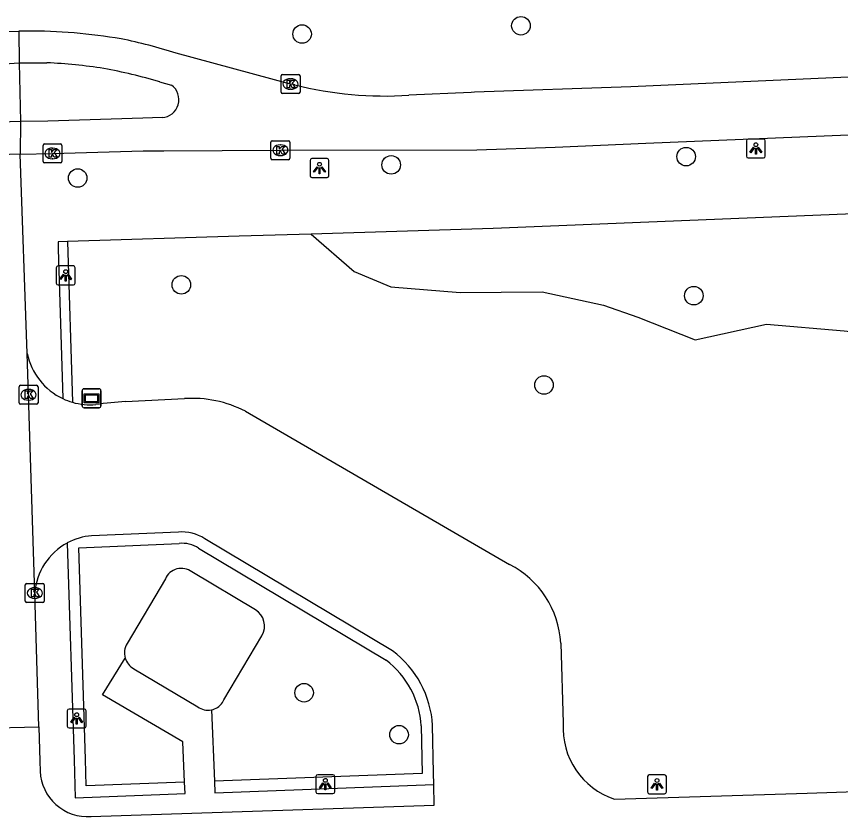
# Model space of a CAD drawing. Extents: x 160557 to 161245, y 385330 to 386505.
# Drawn here: x 160977.75 to 161021.21, y 386414.73 to 386456.9 of the extents above; entities that cross this region are included whole.
import ezdxf

# ---------------------------------------------------------------- set-up
doc = ezdxf.new("R2010")
doc.units = 0
for name, color, linetype in [('IMGEO_Boom', 7, 'Continuous'), ('IMGEO_Fietspad_gesloten', 7, 'Continuous'), ('IMGEO_Groenvoorziening', 7, 'Continuous'), ('IMGEO_Haag', 7, 'Continuous'), ('IMGEO_Kolk', 7, 'Continuous'), ('IMGEO_Lichtpunt', 7, 'Continuous'), ('IMGEO_Pand', 7, 'Continuous'), ('IMGEO_Rijbaan_lokaal_gesloten', 7, 'Continuous'), ('IMGEO_Rijbaan_lokaal_open', 7, 'Continuous'), ('IMGEO_Verklikker', 7, 'Continuous'), ('IMGEO_Voetpad_open', 7, 'Continuous')]:
    doc.layers.add(name, color=color, linetype=linetype)

msp = doc.modelspace()

# ---------------------------------------------------------------- linework, layer by layer
at = {"layer": 'IMGEO_Boom'}
for centre in [(161004.351, 386456.414), (160992.81, 386455.977), (161013.064, 386449.515), (160997.508, 386449.08), (160980.978, 386448.386), (160986.441, 386442.758), (161013.468, 386442.185), (161005.566, 386437.476), (160992.916, 386421.254), (160997.925, 386419.041)]:
    msp.add_circle(centre, 0.489, dxfattribs=at)
at = {"layer": 'IMGEO_Fietspad_gesloten'}
for points in [[(160978.29, 386456.132), (160977.866, 386456.122)], [(160992.43, 386453.303), (160992.201, 386453.344), (160986.172, 386454.961)], [(160977.884, 386454.459), (160979.35, 386454.463)], [(161049.93, 386454.753), (161049.751, 386454.718), (161046.066, 386454.487), (161037.876, 386454.363), (161023.192, 386453.766), (161010.141, 386453.189), (161001.902, 386452.907), (161001.724, 386452.901), (160998.445, 386452.751)], [(160985.299, 386453.458), (160985.916, 386453.287)], [(160985.425, 386451.57), (160984.414, 386451.538), (160979.405, 386451.39), (160977.958, 386451.373)], [(160977.951, 386449.648), (160979.648, 386449.683), (160984.437, 386449.814), (160985.523, 386449.82), (160991.665, 386449.853), (161002.03, 386449.865), (161006.164, 386450.022), (161010.931, 386450.217), (161034.873, 386451.211)]]:
    msp.add_lwpolyline(points, dxfattribs=at)
for centre, radius, start, end in [((160978.481, 386428.033), 28.099, 80.1926, 90.3887), ((160978.495, 386431.58), 24.609, 71.8225, 78.8186), ((160977.905, 386424.507), 29.991, 81.4689, 87.2383), ((160976.577, 386423.656), 31.053, 73.6867, 79.2777), ((160985.368, 386452.515), 0.947, 273.4564, 54.6264), ((160997.181, 386472.03), 19.32, 255.7633, 273.75)]:
    msp.add_arc(centre, radius, start, end, dxfattribs=at)
at = {"layer": 'IMGEO_Groenvoorziening'}
msp.add_lwpolyline([(160993.282, 386445.434), (160995.556, 386443.465), (160997.494, 386442.649), (161001.143, 386442.352), (161005.477, 386442.385), (161008.714, 386441.681), (161010.523, 386441.057), (161013.548, 386439.863), (161017.297, 386440.687), (161021.395, 386440.329), (161024.762, 386439.971), (161028.153, 386438.393), (161030.757, 386436.135), (161033.27, 386431.787), (161035.956, 386427.103), (161041.931, 386420.696), (161043.916, 386418.146)], dxfattribs=at)
at = {"layer": 'IMGEO_Haag'}
for points in [[(160980.44, 386445.034), (160980.698, 386436.566)], [(160986.614, 386416.544), (160981.425, 386416.338), (160981.382, 386417.744), (160981.033, 386428.9), (160986.326, 386429.125)], [(160987.355, 386428.867), (160997.241, 386422.968)], [(160999.094, 386419.503), (160999.145, 386417.002), (160988.187, 386416.583)]]:
    msp.add_lwpolyline(points, dxfattribs=at)
for centre, radius, start, end in [((160986.483, 386427.571), 1.562, 56.0777, 95.7712), ((160994.403, 386419.223), 4.699, 3.4219, 52.8518)]:
    msp.add_arc(centre, radius, start, end, dxfattribs=at)
at = {"layer": 'IMGEO_Kolk'}
for p, q in [((160991.7, 386452.918), (160991.7, 386453.77)), ((160991.775, 386453.844), (160992.627, 386453.844)), ((160992.188, 386453.624), (160992.213, 386453.624)), ((160992.701, 386453.77), (160992.701, 386452.918)), ((160992.627, 386452.844), (160991.775, 386452.844)), ((160992.211, 386453.064), (160992.186, 386453.064)), ((160979.147, 386449.257), (160979.147, 386450.109)), ((160979.222, 386450.183), (160980.074, 386450.183)), ((160980.148, 386450.109), (160980.148, 386449.257)), ((160991.164, 386449.427), (160991.164, 386450.279)), ((160991.239, 386450.353), (160992.091, 386450.353)), ((160991.652, 386450.133), (160991.677, 386450.133)), ((160992.165, 386450.279), (160992.165, 386449.427)), ((160979.635, 386449.963), (160979.66, 386449.963)), ((160979.658, 386449.403), (160979.633, 386449.403)), ((160992.091, 386449.353), (160991.239, 386449.353)), ((160991.675, 386449.573), (160991.65, 386449.573)), ((160980.074, 386449.183), (160979.222, 386449.183)), ((160977.884, 386436.535), (160977.884, 386437.387)), ((160977.959, 386437.461), (160978.811, 386437.461)), ((160978.372, 386437.241), (160978.397, 386437.241)), ((160978.885, 386437.387), (160978.885, 386436.535)), ((160978.395, 386436.681), (160978.37, 386436.681)), ((160978.811, 386436.461), (160977.959, 386436.461)), ((160978.213, 386426.083), (160978.213, 386426.935)), ((160978.288, 386427.009), (160979.14, 386427.009)), ((160978.701, 386426.789), (160978.726, 386426.789)), ((160979.214, 386426.935), (160979.214, 386426.083)), ((160978.724, 386426.229), (160978.699, 386426.229)), ((160979.14, 386426.009), (160978.288, 386426.009))]:
    msp.add_line(p, q, dxfattribs=at)
for points in [[(160991.7, 386452.918), (160991.7, 386453.77)], [(160991.775, 386453.844), (160992.627, 386453.844)], [(160992.701, 386453.77), (160992.701, 386452.918)], [(160992.021, 386453.544), (160992.144, 386453.544), (160992.144, 386453.393), (160992.274, 386453.544), (160992.438, 386453.544), (160992.292, 386453.393), (160992.445, 386453.144), (160992.293, 386453.144), (160992.208, 386453.308), (160992.144, 386453.241), (160992.144, 386453.144), (160992.021, 386453.144), (160992.021, 386453.544)], [(160992.627, 386452.844), (160991.775, 386452.844)], [(160979.147, 386449.257), (160979.147, 386450.109)], [(160979.222, 386450.183), (160980.074, 386450.183)], [(160980.148, 386450.109), (160980.148, 386449.257)], [(160991.164, 386449.427), (160991.164, 386450.279)], [(160991.239, 386450.353), (160992.091, 386450.353)], [(160992.165, 386450.279), (160992.165, 386449.427)], [(160979.468, 386449.883), (160979.591, 386449.883), (160979.591, 386449.732), (160979.721, 386449.883), (160979.885, 386449.883), (160979.739, 386449.732), (160979.892, 386449.483), (160979.74, 386449.483), (160979.655, 386449.647), (160979.591, 386449.58), (160979.591, 386449.483), (160979.468, 386449.483), (160979.468, 386449.883)], [(160991.485, 386450.053), (160991.608, 386450.053), (160991.608, 386449.902), (160991.738, 386450.053), (160991.902, 386450.053), (160991.756, 386449.902), (160991.909, 386449.653), (160991.757, 386449.653), (160991.672, 386449.817), (160991.608, 386449.75), (160991.608, 386449.653), (160991.485, 386449.653), (160991.485, 386450.053)], [(160992.091, 386449.353), (160991.239, 386449.353)], [(160980.074, 386449.183), (160979.222, 386449.183)], [(160977.884, 386436.535), (160977.884, 386437.387)], [(160977.959, 386437.461), (160978.811, 386437.461)], [(160978.205, 386437.161), (160978.328, 386437.161), (160978.328, 386437.01), (160978.458, 386437.161), (160978.622, 386437.161), (160978.476, 386437.01), (160978.629, 386436.761), (160978.477, 386436.761), (160978.392, 386436.925), (160978.328, 386436.858), (160978.328, 386436.761), (160978.205, 386436.761), (160978.205, 386437.161)], [(160978.885, 386437.387), (160978.885, 386436.535)], [(160978.811, 386436.461), (160977.959, 386436.461)], [(160978.213, 386426.083), (160978.213, 386426.935)], [(160978.288, 386427.009), (160979.14, 386427.009)], [(160978.534, 386426.709), (160978.657, 386426.709), (160978.657, 386426.558), (160978.787, 386426.709), (160978.951, 386426.709), (160978.805, 386426.558), (160978.958, 386426.309), (160978.806, 386426.309), (160978.721, 386426.473), (160978.657, 386426.406), (160978.657, 386426.309), (160978.534, 386426.309), (160978.534, 386426.709)], [(160979.214, 386426.935), (160979.214, 386426.083)], [(160979.14, 386426.009), (160978.288, 386426.009)]]:
    msp.add_lwpolyline(points, dxfattribs=at)
for centre, start, end in [((160991.777, 386453.768), 91.552, 178.448), ((160991.777, 386453.768), 91.552, 178.448), ((160992.625, 386453.768), 1.552, 88.448), ((160992.625, 386453.768), 1.552, 88.448), ((160991.777, 386452.92), 181.552, 268.448), ((160991.777, 386452.92), 181.552, 268.448), ((160992.625, 386452.92), 271.552, 358.448), ((160992.625, 386452.92), 271.552, 358.448), ((160979.224, 386450.107), 91.552, 178.448), ((160979.224, 386450.107), 91.552, 178.448), ((160980.072, 386450.107), 1.552, 88.448), ((160980.072, 386450.107), 1.552, 88.448), ((160991.241, 386450.277), 91.552, 178.448), ((160991.241, 386450.277), 91.552, 178.448), ((160992.089, 386450.277), 1.552, 88.448), ((160992.089, 386450.277), 1.552, 88.448), ((160979.224, 386449.259), 181.552, 268.448), ((160979.224, 386449.259), 181.552, 268.448), ((160980.072, 386449.259), 271.552, 358.448), ((160980.072, 386449.259), 271.552, 358.448), ((160991.241, 386449.429), 181.552, 268.448), ((160991.241, 386449.429), 181.552, 268.448), ((160992.089, 386449.429), 271.552, 358.448), ((160992.089, 386449.429), 271.552, 358.448), ((160977.961, 386437.385), 91.552, 178.448), ((160977.961, 386437.385), 91.552, 178.448), ((160978.809, 386437.385), 1.552, 88.448), ((160978.809, 386437.385), 1.552, 88.448), ((160977.961, 386436.537), 181.552, 268.448), ((160977.961, 386436.537), 181.552, 268.448), ((160978.809, 386436.537), 271.552, 358.448), ((160978.809, 386436.537), 271.552, 358.448), ((160978.29, 386426.933), 91.552, 178.448), ((160978.29, 386426.933), 91.552, 178.448), ((160979.138, 386426.933), 1.552, 88.448), ((160979.138, 386426.933), 1.552, 88.448), ((160978.29, 386426.085), 181.552, 268.448), ((160978.29, 386426.085), 181.552, 268.448), ((160979.138, 386426.085), 271.552, 358.448), ((160979.138, 386426.085), 271.552, 358.448)]:
    msp.add_arc(centre, 0.0765, start, end, dxfattribs=at)
for centre, major_axis, ratio, start_param, end_param in [((160992.187, 386453.344), (-0.387, 0.002), 0.722429, 4.712389, 7.853982), ((160992.212, 386453.344), (-0.39, 0.002), 0.717154, 1.570796, 4.712389), ((160991.651, 386449.853), (-0.387, 0.002), 0.722429, 4.712389, 7.853982), ((160991.676, 386449.853), (-0.39, 0.002), 0.717154, 1.570796, 4.712389), ((160979.634, 386449.683), (-0.387, 0.002), 0.722429, 4.712389, 7.853982), ((160979.659, 386449.683), (-0.39, 0.002), 0.717154, 1.570796, 4.712389), ((160978.371, 386436.961), (-0.387, 0.002), 0.722429, 4.712389, 7.853982), ((160978.396, 386436.961), (-0.39, 0.002), 0.717154, 1.570796, 4.712389), ((160978.7, 386426.509), (-0.387, 0.002), 0.722429, 4.712389, 7.853982), ((160978.725, 386426.509), (-0.39, 0.002), 0.717154, 1.570796, 4.712389)]:
    msp.add_ellipse(centre, major_axis=major_axis, ratio=ratio, start_param=start_param, end_param=end_param, dxfattribs=at)
at = {"layer": 'IMGEO_Lichtpunt'}
for p, q in [((161016.243, 386450.347), (161016.243, 386449.54)), ((161016.243, 386450.347), (161016.243, 386449.54)), ((161017.145, 386450.442), (161016.337, 386450.442)), ((161017.145, 386450.442), (161016.337, 386450.442)), ((161017.239, 386449.54), (161017.239, 386450.347)), ((161017.239, 386449.54), (161017.239, 386450.347)), ((160993.23, 386449.317), (160993.23, 386448.51)), ((160993.23, 386449.317), (160993.23, 386448.51)), ((160994.132, 386449.412), (160993.324, 386449.412)), ((160994.132, 386449.412), (160993.324, 386449.412)), ((160994.226, 386448.51), (160994.226, 386449.317)), ((160994.226, 386448.51), (160994.226, 386449.317)), ((161016.337, 386449.446), (161017.145, 386449.446)), ((161016.337, 386449.446), (161017.145, 386449.446)), ((160993.324, 386448.416), (160994.132, 386448.416)), ((160993.324, 386448.416), (160994.132, 386448.416)), ((160979.845, 386443.656), (160979.845, 386442.849)), ((160979.845, 386443.656), (160979.845, 386442.849)), ((160980.747, 386443.751), (160979.939, 386443.751)), ((160980.747, 386443.751), (160979.939, 386443.751)), ((160980.841, 386442.849), (160980.841, 386443.656)), ((160980.841, 386442.849), (160980.841, 386443.656)), ((160979.939, 386442.755), (160980.747, 386442.755)), ((160979.939, 386442.755), (160980.747, 386442.755)), ((160980.425, 386420.297), (160980.425, 386419.49)), ((160980.425, 386420.297), (160980.425, 386419.49)), ((160981.327, 386420.392), (160980.519, 386420.392)), ((160981.327, 386420.392), (160980.519, 386420.392)), ((160981.421, 386419.49), (160981.421, 386420.297)), ((160981.421, 386419.49), (160981.421, 386420.297)), ((160980.519, 386419.396), (160981.327, 386419.396)), ((160980.519, 386419.396), (160981.327, 386419.396)), ((160993.538, 386416.837), (160993.538, 386416.03)), ((160993.538, 386416.837), (160993.538, 386416.03)), ((160994.44, 386416.932), (160993.632, 386416.932)), ((160994.44, 386416.932), (160993.632, 386416.932)), ((160994.534, 386416.03), (160994.534, 386416.837)), ((160994.534, 386416.03), (160994.534, 386416.837)), ((161011.028, 386416.829), (161011.028, 386416.022)), ((161011.028, 386416.829), (161011.028, 386416.022)), ((161011.93, 386416.924), (161011.122, 386416.924)), ((161011.93, 386416.924), (161011.122, 386416.924)), ((161012.024, 386416.022), (161012.024, 386416.829)), ((161012.024, 386416.022), (161012.024, 386416.829)), ((160993.632, 386415.936), (160994.44, 386415.936)), ((160993.632, 386415.936), (160994.44, 386415.936)), ((161011.122, 386415.928), (161011.93, 386415.928)), ((161011.122, 386415.928), (161011.93, 386415.928))]:
    msp.add_line(p, q, dxfattribs=at)
for points in [[(161016.617, 386450.011), (161016.656, 386449.983), (161016.468, 386449.721), (161016.43, 386449.748), (161016.617, 386450.011)], [(161016.719, 386449.963), (161016.766, 386449.963), (161016.766, 386449.641), (161016.719, 386449.641), (161016.719, 386449.963)], [(161016.829, 386449.983), (161016.867, 386450.01), (161017.054, 386449.748), (161017.015, 386449.72), (161016.829, 386449.983)], [(160993.604, 386448.981), (160993.643, 386448.953), (160993.455, 386448.691), (160993.417, 386448.718), (160993.604, 386448.981)], [(160993.706, 386448.933), (160993.753, 386448.933), (160993.753, 386448.611), (160993.706, 386448.611), (160993.706, 386448.933)], [(160993.816, 386448.953), (160993.854, 386448.98), (160994.041, 386448.718), (160994.002, 386448.69), (160993.816, 386448.953)], [(160980.219, 386443.32), (160980.258, 386443.292), (160980.07, 386443.03), (160980.032, 386443.057), (160980.219, 386443.32)], [(160980.321, 386443.272), (160980.368, 386443.272), (160980.368, 386442.95), (160980.321, 386442.95), (160980.321, 386443.272)], [(160980.431, 386443.292), (160980.469, 386443.319), (160980.656, 386443.057), (160980.617, 386443.029), (160980.431, 386443.292)], [(160980.799, 386419.961), (160980.838, 386419.933), (160980.65, 386419.671), (160980.612, 386419.698), (160980.799, 386419.961)], [(160980.901, 386419.913), (160980.948, 386419.913), (160980.948, 386419.591), (160980.901, 386419.591), (160980.901, 386419.913)], [(160981.011, 386419.933), (160981.049, 386419.96), (160981.236, 386419.698), (160981.197, 386419.67), (160981.011, 386419.933)], [(160993.912, 386416.501), (160993.951, 386416.473), (160993.763, 386416.211), (160993.725, 386416.238), (160993.912, 386416.501)], [(160994.014, 386416.453), (160994.061, 386416.453), (160994.061, 386416.131), (160994.014, 386416.131), (160994.014, 386416.453)], [(160994.124, 386416.473), (160994.162, 386416.5), (160994.349, 386416.238), (160994.31, 386416.21), (160994.124, 386416.473)], [(161011.402, 386416.493), (161011.441, 386416.465), (161011.253, 386416.203), (161011.215, 386416.23), (161011.402, 386416.493)], [(161011.504, 386416.445), (161011.551, 386416.445), (161011.551, 386416.123), (161011.504, 386416.123), (161011.504, 386416.445)], [(161011.614, 386416.465), (161011.652, 386416.492), (161011.839, 386416.23), (161011.8, 386416.202), (161011.614, 386416.465)]]:
    msp.add_lwpolyline(points, dxfattribs=at)
for centre in [(161016.742, 386450.145), (160993.729, 386449.115), (160980.344, 386443.454), (160980.924, 386420.095), (160994.037, 386416.635), (161011.527, 386416.627)]:
    msp.add_circle(centre, 0.0994, dxfattribs=at)
for centre, start, end in [((161016.337, 386450.347), 90, 180), ((161016.337, 386450.347), 90, 180), ((161017.145, 386450.347), 0, 90), ((161017.145, 386450.347), 0, 90), ((160993.324, 386449.317), 90, 180), ((160993.324, 386449.317), 90, 180), ((160994.132, 386449.317), 0, 90), ((160994.132, 386449.317), 0, 90), ((161016.337, 386449.54), 180, 270), ((161016.337, 386449.54), 180, 270), ((161017.145, 386449.54), 270, 0), ((161017.145, 386449.54), 270, 360), ((160993.324, 386448.51), 180, 270), ((160993.324, 386448.51), 180, 270), ((160994.132, 386448.51), 270, 0), ((160994.132, 386448.51), 270, 360), ((160979.939, 386443.656), 90, 180), ((160979.939, 386443.656), 90, 180), ((160980.747, 386443.656), 0, 90), ((160980.747, 386443.656), 0, 90), ((160979.939, 386442.849), 180, 270), ((160979.939, 386442.849), 180, 270), ((160980.747, 386442.849), 270, 0), ((160980.747, 386442.849), 270, 360), ((160980.519, 386420.297), 90, 180), ((160980.519, 386420.297), 90, 180), ((160981.327, 386420.297), 0, 90), ((160981.327, 386420.297), 0, 90), ((160980.519, 386419.49), 180, 270), ((160980.519, 386419.49), 180, 270), ((160981.327, 386419.49), 270, 0), ((160981.327, 386419.49), 270, 360), ((160993.632, 386416.837), 90, 180), ((160993.632, 386416.837), 90, 180), ((160994.44, 386416.837), 0, 90), ((160994.44, 386416.837), 0, 90), ((161011.122, 386416.829), 90, 180), ((161011.122, 386416.829), 90, 180), ((161011.93, 386416.829), 0, 90), ((161011.93, 386416.829), 0, 90), ((160993.632, 386416.03), 180, 270), ((160993.632, 386416.03), 180, 270), ((160994.44, 386416.03), 270, 0), ((160994.44, 386416.03), 270, 360), ((161011.122, 386416.022), 180, 270), ((161011.122, 386416.022), 180, 270), ((161011.93, 386416.022), 270, 0), ((161011.93, 386416.022), 270, 360)]:
    msp.add_arc(centre, 0.0946, start, end, dxfattribs=at)
at = {"layer": 'IMGEO_Pand'}
for points in [[(160990.345, 386425.63), (160986.997, 386427.624)], [(160985.599, 386427.254), (160983.58, 386423.847)], [(160988.608, 386420.733), (160988.687, 386420.875), (160990.693, 386424.261)], [(160983.94, 386422.517), (160987.304, 386420.513)]]:
    msp.add_lwpolyline(points, dxfattribs=at)
for centre, radius, start, end in [((160986.444, 386426.888), 0.921, 53.0703, 156.5782), ((160989.832, 386424.771), 1, 329.3531, 59.1719), ((160984.384, 386423.354), 0.943, 148.4578, 196.6088), ((160984.385, 386423.348), 0.943, 196.2668, 241.8372), ((160987.854, 386421.244), 0.911, 280.7634, 325.8891), ((160987.85, 386421.246), 0.914, 233.3473, 280.9892)]:
    msp.add_arc(centre, radius, start, end, dxfattribs=at)
at = {"layer": 'IMGEO_Rijbaan_lokaal_gesloten'}
for points in [[(160970.039, 386455.874), (160971.827, 386455.939), (160972.833, 386455.965), (160975.062, 386456.053), (160977.866, 386456.122)], [(160977.866, 386456.122), (160977.884, 386454.459)], [(160852.71, 386452.225), (160852.696, 386450.515), (160914.745, 386452.456), (160968.089, 386454.126), (160977.113, 386454.414), (160977.884, 386454.459)], [(160977.958, 386451.373), (160953.521, 386450.568), (160901.237, 386448.921), (160852.696, 386447.375), (160852.687, 386446.189), (160852.709, 386445.698)], [(160977.958, 386451.373), (160977.951, 386449.648)], [(160977.951, 386449.648), (160967.167, 386449.316)]]:
    msp.add_lwpolyline(points, dxfattribs=at)
at = {"layer": 'IMGEO_Rijbaan_lokaal_open'}
for points in [[(160977.884, 386454.459), (160977.958, 386451.373)], [(160978.311, 386439.139), (160977.951, 386449.648)], [(160978.714, 386426.509), (160978.385, 386436.961), (160978.311, 386439.139)], [(160983.499, 386436.604), (160986.611, 386436.758)], [(160989.82, 386436.094), (161003.752, 386428.021)], [(160986.285, 386429.724), (160981.707, 386429.529)], [(160997.576, 386423.467), (160987.675, 386429.375)], [(160978.929, 386419.462), (160978.714, 386426.509)], [(161006.457, 386423.872), (161006.576, 386419.649)], [(160972.902, 386419.308), (160978.929, 386419.462)], [(160978.929, 386419.462), (160978.984, 386417.646), (160978.997, 386417.114)], [(160999.757, 386416.424), (160999.745, 386417.024), (160999.694, 386419.527)], [(161009.285, 386415.642), (161019.442, 386415.959), (161029.222, 386416.299), (161042.006, 386416.743)], [(160981.678, 386414.736), (160999.779, 386415.331), (160999.757, 386416.424)]]:
    msp.add_lwpolyline(points, dxfattribs=at)
for centre, radius, start, end in [((160981.649, 386439.843), 3.411, 191.902, 244.7158), ((160981.649, 386439.836), 3.405, 244.6631, 253.7787), ((160987.016, 386430.629), 6.143, 62.8389, 93.78), ((160981.65, 386439.818), 3.388, 253.688, 274.8999), ((160984.726, 386417.193), 19.45, 93.618, 98.2394), ((160986.481, 386427.564), 2.169, 56.6137, 95.1974), ((160981.982, 386426.263), 3.278, 94.819, 118.3661), ((160981.982, 386426.263), 3.277, 118.3649, 175.7004), ((161001.459, 386423.57), 5.007, 3.4583, 62.7475), ((160994.399, 386419.22), 5.304, 3.3197, 53.202), ((161010.55, 386419.416), 3.98, 176.6471, 251.4756), ((160981.482, 386417.215), 2.487, 182.3317, 274.5234)]:
    msp.add_arc(centre, radius, start, end, dxfattribs=at)
at = {"layer": 'IMGEO_Verklikker'}
for p, q in [((160981.21, 386436.374), (160981.21, 386437.174)), ((160981.21, 386437.174), (160981.21, 386436.374)), ((160981.31, 386437.274), (160982.1, 386437.274)), ((160982.1, 386437.274), (160981.31, 386437.274)), ((160982.2, 386437.174), (160982.2, 386436.374)), ((160982.2, 386436.374), (160982.2, 386437.174)), ((160982.1, 386436.274), (160981.31, 386436.274)), ((160981.31, 386436.274), (160982.1, 386436.274))]:
    msp.add_line(p, q, dxfattribs=at)
for points in [[(160981.311, 386437.006), (160982.099, 386437.006), (160982.099, 386436.542), (160981.311, 386436.542), (160981.311, 386437.006)], [(160981.376, 386436.941), (160981.376, 386436.607), (160982.034, 386436.607), (160982.034, 386436.941), (160981.376, 386436.941)]]:
    msp.add_lwpolyline(points, dxfattribs=at)
for centre, start, end in [((160981.31, 386437.174), 90, 180), ((160981.31, 386437.174), 90, 180), ((160982.1, 386437.174), 0, 90), ((160982.1, 386437.174), 360, 90), ((160981.31, 386436.374), 180, 270), ((160981.31, 386436.374), 180, 270), ((160982.1, 386436.374), 270, 0), ((160982.1, 386436.374), 270, 0)]:
    msp.add_arc(centre, 0.1, start, end, dxfattribs=at)
at = {"layer": 'IMGEO_Voetpad_open'}
for points in [[(161034.436, 386447.051), (161028.429, 386446.81), (161028.328, 386448.902), (161026.573, 386448.821), (161026.648, 386446.695), (161002.889, 386445.734), (160993.282, 386445.434)], [(160993.282, 386445.434), (160989.49, 386445.316), (160980.44, 386445.034)], [(160980.44, 386445.034), (160979.94, 386445.018), (160979.951, 386444.653), (160980.192, 386436.758)], [(160980.425, 386429.147), (160980.782, 386417.725), (160980.843, 386415.715), (160986.638, 386415.944), (160986.614, 386416.544)], [(160986.614, 386416.544), (160986.529, 386418.667), (160982.282, 386421.14), (160983.48, 386423.084)], [(160988.024, 386420.349), (160988.187, 386416.583)], [(160988.187, 386416.583), (160988.213, 386415.983), (160999.757, 386416.424)]]:
    msp.add_lwpolyline(points, dxfattribs=at)

doc.saveas('drawing.dxf')
